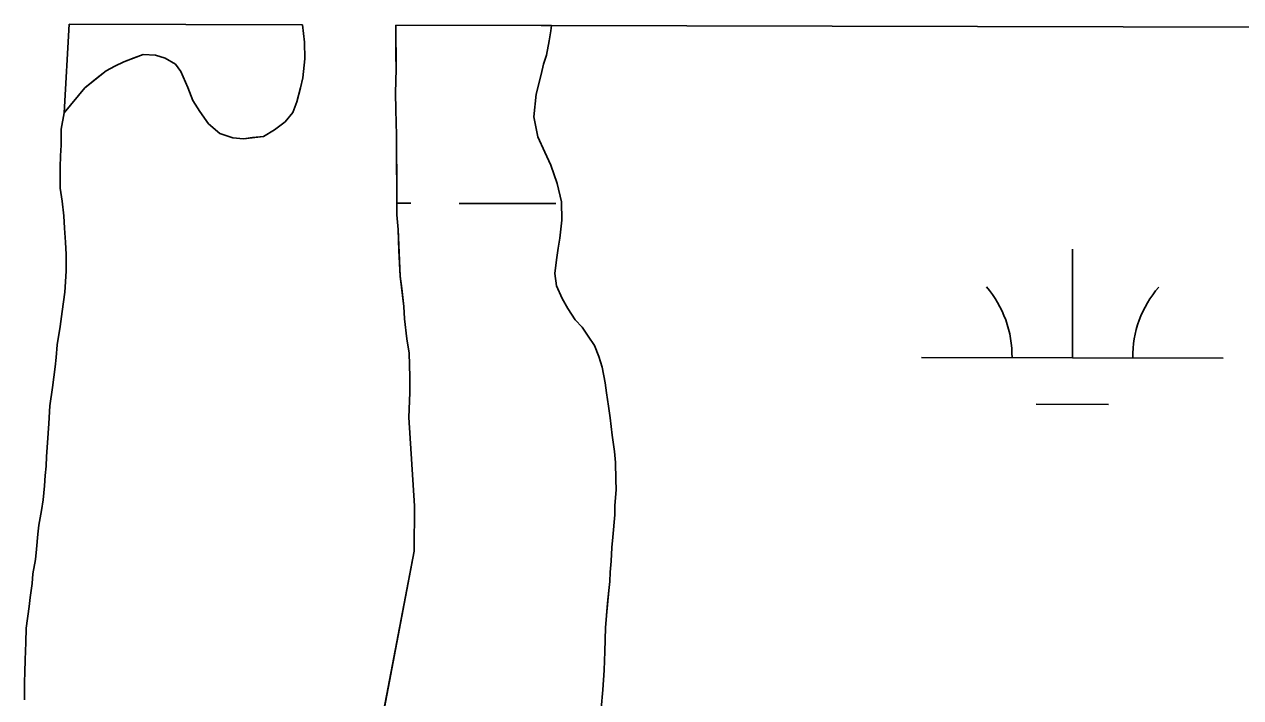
# Model space of a CAD drawing. Extents: x 3172297 to 3210190, y 958463 to 983887.
# Drawn here: x 3188447.7 to 3188850.8, y 981856.9 to 982080.2 of the extents above; entities that cross this region are included whole.
import ezdxf

# ---------------------------------------------------------------- set-up
doc = ezdxf.new("R2010")
doc.units = 0
for name, color, linetype in [('V-SITE-VEGE', 7, 'Continuous'), ('V-TOPO-SHOR', 7, 'Continuous'), ('V-WETL-SWMP', 7, 'Continuous')]:
    doc.layers.add(name, color=color, linetype=linetype)

msp = doc.modelspace()

# ---------------------------------------------------------------- linework, layer by layer
at = {"layer": 'V-SITE-VEGE'}
for p, q in [((3188462.63, 982080.22), (3188460.9, 982050.83)), ((3188539.88, 982080.03), (3188462.63, 982080.22)), ((3188540.62, 982074.25), (3188539.88, 982080.03)), ((3188622.43, 982079.83), (3188570.82, 982079.96)), ((3188570.82, 982079.96), (3188570.91, 982065.37)), ((3188621.7, 982074.79), (3188622.23, 982078.11)), ((3188622.23, 982078.11), (3188622.43, 982079.83)), ((3188540.66, 982068.73), (3188540.62, 982074.25)), ((3188620.76, 982069.94), (3188621.7, 982074.79)), ((3188480.74, 982067.82), (3188487.12, 982070.17)), ((3188487.12, 982070.17), (3188491.21, 982070.02)), ((3188491.21, 982070.02), (3188494.42, 982068.97)), ((3188494.42, 982068.97), (3188497.81, 982067.04)), ((3188539.99, 982062.51), (3188540.66, 982068.73)), ((3188619.81, 982067.02), (3188620.76, 982069.94)), ((3188467.81, 982059.2), (3188474.89, 982064.76)), ((3188474.89, 982064.76), (3188477.72, 982066.38)), ((3188477.72, 982066.38), (3188480.74, 982067.82)), ((3188497.81, 982067.04), (3188499.61, 982064.56)), ((3188570.91, 982065.37), (3188570.78, 982057.55)), ((3188619, 982063.56), (3188619.81, 982067.02)), ((3188499.61, 982064.56), (3188501.95, 982059.24)), ((3188539.3, 982059.12), (3188539.99, 982062.51)), ((3188617.38, 982057.04), (3188619, 982063.56)), ((3188460.9, 982050.83), (3188467.81, 982059.2)), ((3188501.95, 982059.24), (3188503.58, 982054.98)), ((3188538.08, 982054.49), (3188539.3, 982059.12)), ((3188570.78, 982057.55), (3188570.82, 982051.86)), ((3188616.59, 982049.56), (3188617.38, 982057.04)), ((3188503.58, 982054.98), (3188505.91, 982051.26)), ((3188536.68, 982050.93), (3188538.08, 982054.49)), ((3188505.91, 982051.26), (3188508.79, 982047.19)), ((3188534.21, 982047.89), (3188536.68, 982050.93)), ((3188570.82, 982051.86), (3188571.05, 982043.5)), ((3188617.88, 982042.92), (3188616.59, 982049.56)), ((3188508.79, 982047.19), (3188512.54, 982044.02)), ((3188526.95, 982043.04), (3188530.67, 982045.2)), ((3188530.67, 982045.2), (3188534.21, 982047.89)), ((3188512.54, 982044.02), (3188516.82, 982042.62)), ((3188516.82, 982042.62), (3188520.38, 982042.29)), ((3188520.38, 982042.29), (3188526.95, 982043.04)), ((3188571.05, 982043.5), (3188571.22, 982017.01)), ((3188620.27, 982037.82), (3188617.88, 982042.92)), ((3188622.23, 982033.53), (3188620.27, 982037.82)), ((3188624.35, 982027.46), (3188622.23, 982033.53)), ((3188625.78, 982021.37), (3188624.35, 982027.46)), ((3188625.81, 982015.28), (3188625.78, 982021.37)), ((3188571.22, 982017.01), (3188571.6, 982012.2)), ((3188571.6, 982012.2), (3188572.24, 981996.74)), ((3188625.16, 982009.33), (3188625.81, 982015.28)), ((3188624.62, 982006), (3188625.16, 982009.33)), ((3188624.1, 982002.12), (3188624.62, 982006)), ((3188623.57, 981997.55), (3188624.1, 982002.12)), ((3188572.24, 981996.74), (3188573.54, 981986.61)), ((3188624.15, 981993.54), (3188623.57, 981997.55)), ((3188625.98, 981989.26), (3188624.15, 981993.54)), ((3188627.8, 981985.95), (3188625.98, 981989.26)), ((3188573.54, 981986.61), (3188573.75, 981982.52)), ((3188630.32, 981982.22), (3188627.8, 981985.95)), ((3188573.75, 981982.52), (3188574.5, 981975.95)), ((3188632.55, 981979.75), (3188630.32, 981982.22)), ((3188574.5, 981975.95), (3188575.24, 981971.15)), ((3188634.64, 981976.85), (3188632.55, 981979.75)), ((3188636.74, 981973.68), (3188634.64, 981976.85)), ((3188638.15, 981970.09), (3188636.74, 981973.68)), ((3188575.24, 981971.15), (3188575.47, 981963.33)), ((3188639.28, 981966.5), (3188638.15, 981970.09)), ((3188640.28, 981961.38), (3188639.28, 981966.5)), ((3188575.47, 981963.33), (3188575.5, 981958.17)), ((3188640.72, 981958.06), (3188640.28, 981961.38)), ((3188575.5, 981958.17), (3188575.2, 981949.81)), ((3188641.29, 981953.63), (3188640.72, 981958.06)), ((3188641.88, 981949.76), (3188641.29, 981953.63)), ((3188575.2, 981949.81), (3188577.07, 981920.56)), ((3188642.6, 981943.95), (3188641.88, 981949.76)), ((3188643.33, 981938.56), (3188642.6, 981943.95)), ((3188643.63, 981934.96), (3188643.33, 981938.56)), ((3188643.8, 981929.28), (3188643.63, 981934.96)), ((3188643.83, 981925.82), (3188643.8, 981929.28)), ((3188643.44, 981920.7), (3188643.83, 981925.82)), ((3188577.07, 981920.56), (3188576.91, 981905.56)), ((3188643.46, 981917.51), (3188643.44, 981920.7)), ((3188642.82, 981910.17), (3188643.46, 981917.51)), ((3188642.43, 981906.71), (3188642.82, 981910.17)), ((3188576.91, 981905.56), (3188565.39, 981844.92)), ((3188642.18, 981902.14), (3188642.43, 981906.71)), ((3188641.92, 981898.54), (3188642.18, 981902.14)), ((3188641.41, 981892.44), (3188641.81, 981895.49)), ((3188641.81, 981895.49), (3188641.92, 981898.54)), ((3188640.63, 981884.13), (3188641.41, 981892.44)), ((3188640.38, 981880.11), (3188640.63, 981884.13)), ((3188640.15, 981872.22), (3188640.38, 981880.11)), ((3188639.92, 981865.99), (3188640.15, 981872.22)), ((3188639.4, 981859.48), (3188639.92, 981865.99)), ((3188638.89, 981853.38), (3188639.4, 981859.48))]:
    msp.add_line(p, q, dxfattribs=at)
at = {"layer": 'V-TOPO-SHOR'}
for points in [[(3188460.9, 982050.83), (3188467.81, 982059.2), (3188471.88, 982062.43), (3188474.89, 982064.76), (3188477.72, 982066.38), (3188480.74, 982067.82), (3188484.1, 982069.09), (3188487.12, 982070.17), (3188491.21, 982070.02), (3188494.42, 982068.97), (3188497.81, 982067.04), (3188499.61, 982064.56), (3188501.95, 982059.24), (3188503.58, 982054.98), (3188505.91, 982051.26), (3188508.79, 982047.19), (3188512.54, 982044.02), (3188516.82, 982042.62), (3188520.38, 982042.29), (3188523.4, 982042.66), (3188526.95, 982043.04), (3188530.67, 982045.2), (3188534.21, 982047.89), (3188536.68, 982050.93), (3188538.08, 982054.49), (3188539.3, 982059.12), (3188539.99, 982062.51), (3188540.66, 982068.73), (3188540.62, 982074.25), (3188539.88, 982080.03)], [(3188570.82, 982079.96), (3188570.83, 982077.46), (3188570.88, 982070.35), (3188570.91, 982065.37), (3188570.78, 982057.55), (3188570.82, 982051.86), (3188571.05, 982043.5), (3188571.08, 982037.99), (3188571.14, 982029.98), (3188571.17, 982024.65), (3188571.22, 982017.01), (3188571.6, 982012.2), (3188571.83, 982005.27), (3188572.24, 981996.74), (3188572.8, 981992.65), (3188573.54, 981986.61), (3188573.75, 981982.52), (3188574.5, 981975.95), (3188575.24, 981971.15), (3188575.47, 981963.33), (3188575.5, 981958.17)], [(3188638.89, 981853.38), (3188639.4, 981859.48), (3188639.92, 981865.99), (3188640.15, 981872.22), (3188640.27, 981876.1), (3188640.38, 981880.11), (3188640.63, 981884.13), (3188641.02, 981888.28), (3188641.41, 981892.44), (3188641.81, 981895.49), (3188641.92, 981898.53), (3188642.18, 981902.14), (3188642.43, 981906.71), (3188642.82, 981910.17), (3188643.46, 981917.51), (3188643.44, 981920.7), (3188643.83, 981925.82), (3188643.8, 981929.28), (3188643.63, 981934.96), (3188643.33, 981938.56), (3188642.6, 981943.95), (3188641.88, 981949.76), (3188641.29, 981953.63), (3188640.71, 981958.06), (3188640.28, 981961.38), (3188639.28, 981966.49), (3188638.15, 981970.09), (3188636.74, 981973.68), (3188634.64, 981976.85), (3188632.55, 981979.75), (3188630.32, 981982.22), (3188627.8, 981985.95), (3188625.98, 981989.26), (3188624.15, 981993.54), (3188623.57, 981997.55), (3188624.1, 982002.12), (3188624.62, 982006), (3188625.16, 982009.33), (3188625.81, 982015.28), (3188625.77, 982021.37), (3188624.35, 982027.46), (3188622.23, 982033.53), (3188620.27, 982037.82), (3188617.88, 982042.92), (3188616.59, 982049.56), (3188617.38, 982057.04), (3188619, 982063.56), (3188619.81, 982067.02), (3188620.76, 982069.94), (3188621.7, 982074.79), (3188622.23, 982078.11), (3188622.43, 982079.83)], [(3188447.76, 981856.17), (3188447.73, 981862.04), (3188447.88, 981865.42), (3188448.03, 981869.51), (3188448.18, 981875.2), (3188448.32, 981880), (3188449.34, 981887.12), (3188449.68, 981890.15), (3188450.36, 981894.78), (3188450.52, 981897.98), (3188451.38, 981902.79), (3188451.71, 981906.17), (3188452.22, 981911.15), (3188452.55, 981914.18), (3188453.41, 981918.98), (3188453.92, 981922.54), (3188454.42, 981927.17), (3188454.58, 981930.55), (3188454.92, 981933.75), (3188455.07, 981936.95), (3188455.4, 981941.4), (3188455.89, 981947.81), (3188456.21, 981953.68), (3188457.06, 981959.73), (3188457.91, 981966.67), (3188458.24, 981969.69), (3188458.57, 981973.96), (3188459.6, 981980.02), (3188460.28, 981985), (3188461.13, 981991.41), (3188461.62, 981998.35), (3188461.58, 982003.86), (3188461.38, 982007.95), (3188460.99, 982012.57), (3188460.79, 982016.66), (3188460.22, 982021.63), (3188459.66, 982025.9), (3188459.64, 982029.81), (3188459.62, 982032.83), (3188459.77, 982036.57), (3188459.93, 982040.12), (3188459.96, 982045.48), (3188460.9, 982050.83)], [(3188575.5, 981958.17), (3188575.2, 981949.81), (3188577.07, 981920.56), (3188576.91, 981905.56), (3188565.39, 981844.92)]]:
    msp.add_lwpolyline(points, dxfattribs=at)
at = {"layer": 'V-WETL-SWMP'}
for p, q in [((3188462.63, 982080.22), (3188539.88, 982080.03)), ((3188571.19, 982020.9), (3188575.87, 982020.89)), ((3188591.87, 982020.85), (3188623.87, 982020.77)), ((3188795.06, 981969.61), (3188795.15, 982005.61)), ((3188745.06, 981969.73), (3188845.06, 981969.48)), ((3188783.03, 981954.21), (3188807.03, 981954.15))]:
    msp.add_line(p, q, dxfattribs=at)
for points in [[(3188526.95, 982043.04), (3188523.4, 982042.66), (3188520.38, 982042.29), (3188516.82, 982042.62), (3188512.54, 982044.02), (3188508.79, 982047.19), (3188505.92, 982051.26), (3188503.58, 982054.98), (3188501.95, 982059.24), (3188499.61, 982064.56), (3188497.81, 982067.04), (3188494.42, 982068.97), (3188491.21, 982070.02), (3188487.12, 982070.17), (3188484.11, 982069.08), (3188480.74, 982067.82), (3188477.72, 982066.38), (3188474.89, 982064.76), (3188471.88, 982062.43), (3188467.81, 982059.2), (3188460.9, 982050.83), (3188462.63, 982080.22)], [(3188539.88, 982080.03), (3188540.62, 982074.25), (3188540.66, 982068.73), (3188539.99, 982062.51), (3188539.3, 982059.12), (3188538.08, 982054.49), (3188536.68, 982050.93), (3188534.21, 982047.89), (3188530.67, 982045.2), (3188526.95, 982043.04)], [(3194349.48, 982065.67), (3188570.82, 982079.96), (3188570.83, 982077.46), (3188570.88, 982070.35), (3188570.91, 982065.37), (3188570.78, 982057.55), (3188570.82, 982051.85), (3188571.05, 982043.5), (3188571.08, 982037.99), (3188571.14, 982029.98), (3188571.17, 982024.65), (3188571.22, 982017), (3188571.6, 982012.2), (3188571.83, 982005.27), (3188572.24, 981996.74), (3188572.79, 981992.65), (3188573.54, 981986.61), (3188573.75, 981982.52), (3188574.5, 981975.95), (3188575.24, 981971.15), (3188575.47, 981963.33), (3188575.5, 981958.17), (3188575.2, 981949.81), (3188577.07, 981920.56), (3188576.91, 981905.56), (3188565.39, 981844.92)]]:
    msp.add_lwpolyline(points, dxfattribs=at)
for centre, start, end in [((3188739.82, 981970.22), 359.0865, 40.6302), ((3188850.31, 981969.95), 139.0865, 180.6302)]:
    msp.add_arc(centre, 35.25, start, end, dxfattribs=at)

doc.saveas('drawing.dxf')
